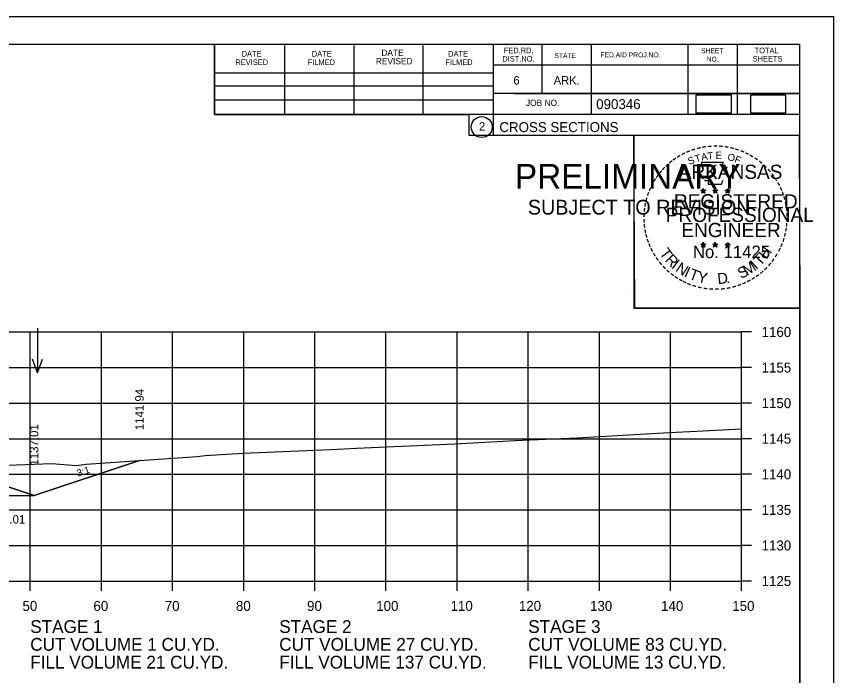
# Model space of a CAD drawing. Extents: x 1368971 to 1374497, y 378717 to 381839.
# Drawn here: x 1371100.8 to 1371215.6, y 379691.1 to 379783.8 of the extents above; entities that cross this region are included whole.
import ezdxf

# ---------------------------------------------------------------- set-up
doc = ezdxf.new("R2010")
doc.units = 0
for name, color, linetype in [('R_Axis', 7, 'Continuous'), ('R_Axis Annot', 7, 'Continuous'), ('R_Border', 7, 'Continuous'), ('R_Border Notes', 7, 'Continuous'), ('R_Border PE', 7, 'Continuous'), ('R_Border Prem', 7, 'Continuous'), ('R_Contours', 7, 'Continuous'), ('R_Exist Surface', 7, 'Continuous'), ('R_Fin Surface', 7, 'Continuous'), ('R_Grid', 7, 'Continuous'), ('R_No Plot', 7, 'Continuous'), ('R_Water', 7, 'Continuous'), ('R_Water Annot', 7, 'Continuous'), ('R_Xsect Elev', 7, 'Continuous'), ('R_Xsect Slope', 7, 'Continuous')]:
    doc.layers.add(name, color=color, linetype=linetype)

msp = doc.modelspace()

# ---------------------------------------------------------------- linework, layer by layer
at = {"layer": 'R_Axis'}
for p, q in [((1371202.71, 379704.41), (1371202.71, 379739.41)), ((1371204.11, 379739.41), (1371202.71, 379739.41)), ((1371204.11, 379734.41), (1371202.71, 379734.41)), ((1371204.11, 379729.41), (1371202.71, 379729.41)), ((1371204.11, 379724.41), (1371202.71, 379724.41)), ((1371204.11, 379719.41), (1371202.71, 379719.41)), ((1371204.11, 379714.41), (1371202.71, 379714.41)), ((1371204.11, 379709.41), (1371202.71, 379709.41)), ((1370902.71, 379704.41), (1371202.71, 379704.41)), ((1371102.71, 379703.01), (1371102.71, 379704.41)), ((1371112.71, 379703.01), (1371112.71, 379704.41)), ((1371122.71, 379703.01), (1371122.71, 379704.41)), ((1371132.71, 379703.01), (1371132.71, 379704.41)), ((1371142.71, 379703.01), (1371142.71, 379704.41)), ((1371152.71, 379703.01), (1371152.71, 379704.41)), ((1371162.71, 379703.01), (1371162.71, 379704.41)), ((1371172.71, 379703.01), (1371172.71, 379704.41)), ((1371182.71, 379703.01), (1371182.71, 379704.41)), ((1371192.71, 379703.01), (1371192.71, 379704.41)), ((1371202.71, 379703.01), (1371202.71, 379704.41)), ((1371204.11, 379704.41), (1371202.71, 379704.41))]:
    msp.add_line(p, q, dxfattribs=at)
at = {"layer": 'R_Border'}
for p, q in [((1370894.71, 379779.87), (1371210.89, 379779.87)), ((1371128.63, 379769.99), (1371128.63, 379779.87)), ((1371138.49, 379769.99), (1371138.49, 379779.67)), ((1371148.25, 379769.99), (1371148.25, 379779.67)), ((1371157.93, 379769.99), (1371157.93, 379779.67)), ((1371167.79, 379779.87), (1371167.79, 379767.07)), ((1371174.63, 379779.87), (1371174.63, 379772.93)), ((1371181.57, 379779.87), (1371181.57, 379769.99)), ((1371195.15, 379779.87), (1371195.15, 379769.99)), ((1371202.09, 379779.87), (1371202.09, 379769.99)), ((1371210.89, 379574.41), (1371210.89, 379779.87)), ((1371210.89, 379776.93), (1371167.79, 379776.93)), ((1371210.89, 379776.95), (1371210.89, 379776.95)), ((1371128.63, 379775.85), (1371167.79, 379775.85)), ((1371128.63, 379773.99), (1371167.79, 379773.99)), ((1371128.63, 379769.99), (1371128.63, 379772.05)), ((1371128.63, 379772.05), (1371167.79, 379772.05)), ((1371210.89, 379772.93), (1371167.79, 379772.93)), ((1371170.75, 379772.93), (1371210.89, 379772.93)), ((1371210.89, 379769.99), (1371128.63, 379769.99)), ((1371167.79, 379767.07), (1371210.89, 379767.07))]:
    msp.add_line(p, q, dxfattribs=at)
msp.add_circle((1371166.17, 379768.21), 1.47, dxfattribs=at)
at = {"layer": 'R_Border PE'}
for p, q in [((1371197.32, 379759.58), (1371197.28, 379759.33)), ((1371197.32, 379759.22), (1371197.32, 379759.58)), ((1371197.32, 379759.58), (1371197.37, 379759.33)), ((1371198.99, 379759.58), (1371198.95, 379759.33)), ((1371198.99, 379759.22), (1371198.99, 379759.58)), ((1371198.99, 379759.58), (1371199.04, 379759.33)), ((1371200.76, 379759.57), (1371200.72, 379759.32)), ((1371200.76, 379759.21), (1371200.76, 379759.57)), ((1371200.76, 379759.57), (1371200.81, 379759.32)), ((1371196.97, 379759.33), (1371197.32, 379759.22)), ((1371196.97, 379759.33), (1371197.23, 379759.28)), ((1371196.97, 379759.33), (1371197.21, 379759.21)), ((1371197.11, 379758.92), (1371197.32, 379759.22)), ((1371197.11, 379758.92), (1371197.23, 379759.16)), ((1371197.11, 379758.92), (1371197.32, 379759.14)), ((1371197.67, 379759.33), (1371197.32, 379759.22)), ((1371197.54, 379758.92), (1371197.32, 379759.22)), ((1371197.54, 379758.92), (1371197.32, 379759.13)), ((1371197.67, 379759.33), (1371197.38, 379759.28)), ((1371197.54, 379758.92), (1371197.4, 379759.21)), ((1371197.67, 379759.33), (1371197.47, 379759.23)), ((1371198.64, 379759.33), (1371198.99, 379759.22)), ((1371198.64, 379759.33), (1371198.9, 379759.28)), ((1371198.64, 379759.33), (1371198.88, 379759.21)), ((1371198.78, 379758.92), (1371198.99, 379759.22)), ((1371198.78, 379758.92), (1371198.9, 379759.16)), ((1371198.78, 379758.92), (1371198.99, 379759.14)), ((1371199.34, 379759.33), (1371198.99, 379759.22)), ((1371199.21, 379758.92), (1371198.99, 379759.22)), ((1371199.21, 379758.92), (1371198.99, 379759.13)), ((1371199.34, 379759.33), (1371199.05, 379759.28)), ((1371199.21, 379758.92), (1371199.07, 379759.21)), ((1371199.34, 379759.33), (1371199.14, 379759.23)), ((1371200.41, 379759.32), (1371200.76, 379759.21)), ((1371200.41, 379759.32), (1371200.66, 379759.27)), ((1371200.41, 379759.32), (1371200.64, 379759.19)), ((1371200.54, 379758.91), (1371200.76, 379759.21)), ((1371200.54, 379758.91), (1371200.67, 379759.15)), ((1371200.54, 379758.91), (1371200.75, 379759.13)), ((1371200.97, 379758.91), (1371200.75, 379759.12)), ((1371201.1, 379759.32), (1371200.76, 379759.21)), ((1371200.97, 379758.91), (1371200.76, 379759.21)), ((1371201.1, 379759.32), (1371200.82, 379759.27)), ((1371200.97, 379758.91), (1371200.83, 379759.2)), ((1371201.1, 379759.32), (1371200.9, 379759.21)), ((1371196.97, 379751.76), (1371197.32, 379751.64)), ((1371196.97, 379751.76), (1371197.22, 379751.71)), ((1371196.97, 379751.76), (1371197.21, 379751.63)), ((1371197.1, 379751.35), (1371197.32, 379751.64)), ((1371197.1, 379751.35), (1371197.23, 379751.59)), ((1371197.1, 379751.35), (1371197.32, 379751.56)), ((1371197.32, 379752.01), (1371197.28, 379751.76)), ((1371197.32, 379751.64), (1371197.32, 379752.01)), ((1371197.32, 379752.01), (1371197.37, 379751.76)), ((1371197.67, 379751.76), (1371197.32, 379751.64)), ((1371197.53, 379751.35), (1371197.32, 379751.64)), ((1371197.53, 379751.35), (1371197.32, 379751.56)), ((1371197.67, 379751.76), (1371197.38, 379751.71)), ((1371197.53, 379751.35), (1371197.39, 379751.64)), ((1371197.67, 379751.76), (1371197.46, 379751.65)), ((1371198.64, 379751.76), (1371198.99, 379751.64)), ((1371198.64, 379751.76), (1371198.89, 379751.71)), ((1371198.64, 379751.76), (1371198.88, 379751.63)), ((1371198.77, 379751.35), (1371198.99, 379751.64)), ((1371198.77, 379751.35), (1371198.9, 379751.59)), ((1371198.77, 379751.35), (1371198.99, 379751.56)), ((1371198.99, 379752.01), (1371198.95, 379751.76)), ((1371198.99, 379751.64), (1371198.99, 379752.01)), ((1371198.99, 379752.01), (1371199.04, 379751.76)), ((1371199.33, 379751.76), (1371198.99, 379751.64)), ((1371199.2, 379751.35), (1371198.99, 379751.64)), ((1371199.2, 379751.35), (1371198.99, 379751.56)), ((1371199.33, 379751.76), (1371199.05, 379751.71)), ((1371199.2, 379751.35), (1371199.06, 379751.64)), ((1371199.33, 379751.76), (1371199.13, 379751.65)), ((1371200.41, 379751.75), (1371200.75, 379751.63)), ((1371200.41, 379751.75), (1371200.66, 379751.7)), ((1371200.41, 379751.75), (1371200.64, 379751.62)), ((1371200.54, 379751.34), (1371200.75, 379751.63)), ((1371200.54, 379751.34), (1371200.66, 379751.58)), ((1371200.54, 379751.34), (1371200.75, 379751.55)), ((1371200.75, 379752), (1371200.71, 379751.75)), ((1371200.75, 379751.63), (1371200.75, 379752)), ((1371200.75, 379752), (1371200.8, 379751.75)), ((1371201.1, 379751.75), (1371200.75, 379751.63)), ((1371200.97, 379751.34), (1371200.75, 379751.63)), ((1371200.97, 379751.34), (1371200.75, 379751.55)), ((1371201.1, 379751.75), (1371200.82, 379751.7)), ((1371200.97, 379751.34), (1371200.83, 379751.63)), ((1371201.1, 379751.75), (1371200.9, 379751.64))]:
    msp.add_line(p, q, dxfattribs=at)
for points in [[(1371197.01, 379763.21), (1371197.28, 379762.38)], [(1371200.53, 379762.28), (1371200.67, 379762.57), (1371199.98, 379762.54), (1371200.13, 379763.21), (1371197.01, 379763.21)], [(1371197.51, 379760.78), (1371197.51, 379760.7), (1371198.07, 379760.68), (1371198.02, 379760.2), (1371199.89, 379760.2), (1371200.09, 379760.74)], [(1371197.32, 379759.58), (1371197.54, 379758.92), (1371196.97, 379759.33), (1371197.67, 379759.33), (1371197.11, 379758.92), (1371197.32, 379759.58)], [(1371198.99, 379759.58), (1371199.21, 379758.92), (1371198.64, 379759.33), (1371199.34, 379759.33), (1371198.78, 379758.92), (1371198.99, 379759.58)], [(1371200.76, 379759.57), (1371200.97, 379758.91), (1371200.41, 379759.32), (1371201.1, 379759.32), (1371200.54, 379758.91), (1371200.76, 379759.57)], [(1371197.32, 379752.01), (1371197.53, 379751.35), (1371196.97, 379751.76), (1371197.67, 379751.76), (1371197.1, 379751.35), (1371197.32, 379752.01)], [(1371198.99, 379752.01), (1371199.2, 379751.35), (1371198.64, 379751.76), (1371199.33, 379751.76), (1371198.77, 379751.35), (1371198.99, 379752.01)], [(1371200.75, 379752), (1371200.97, 379751.34), (1371200.41, 379751.75), (1371201.1, 379751.75), (1371200.54, 379751.34), (1371200.75, 379752)]]:
    msp.add_lwpolyline(points, dxfattribs=at)
for centre, radius in [((1371197.32, 379759.22), 0.172), ((1371197.32, 379759.22), 0.145), ((1371198.99, 379759.22), 0.172), ((1371198.99, 379759.22), 0.145), ((1371200.76, 379759.2), 0.172), ((1371197.32, 379759.22), 0.116), ((1371197.32, 379759.22), 0.0991), ((1371197.32, 379759.22), 0.0747), ((1371197.32, 379759.22), 0.0495), ((1371197.32, 379759.22), 0.0296), ((1371198.99, 379759.22), 0.116), ((1371198.99, 379759.22), 0.0991), ((1371198.99, 379759.22), 0.0747), ((1371198.99, 379759.22), 0.0495), ((1371198.99, 379759.22), 0.0296), ((1371200.76, 379759.2), 0.145), ((1371200.76, 379759.2), 0.116), ((1371200.76, 379759.2), 0.0991), ((1371200.76, 379759.2), 0.0747), ((1371200.76, 379759.2), 0.0495), ((1371200.76, 379759.2), 0.0296), ((1371197.32, 379751.64), 0.172), ((1371197.32, 379751.64), 0.145), ((1371197.32, 379751.64), 0.116), ((1371197.32, 379751.64), 0.0991), ((1371197.32, 379751.64), 0.0747), ((1371197.32, 379751.64), 0.0495), ((1371197.32, 379751.64), 0.0296), ((1371198.99, 379751.64), 0.172), ((1371198.99, 379751.64), 0.145), ((1371198.99, 379751.64), 0.116), ((1371198.99, 379751.64), 0.0991), ((1371198.99, 379751.64), 0.0747), ((1371198.99, 379751.64), 0.0495), ((1371198.99, 379751.64), 0.0296), ((1371200.75, 379751.63), 0.172), ((1371200.75, 379751.63), 0.145), ((1371200.75, 379751.63), 0.116), ((1371200.75, 379751.63), 0.0991), ((1371200.75, 379751.63), 0.0747), ((1371200.75, 379751.63), 0.0495), ((1371200.75, 379751.63), 0.0296)]:
    msp.add_circle(centre, radius, dxfattribs=at)
at = {"layer": 'R_Contours'}
msp.add_lwpolyline([(1371091.9, 379720.2), (1371098.23, 379720.64), (1371105.76, 379720.94), (1371109.16, 379720.64), (1371110.58, 379720.84), (1371118.06, 379721.36), (1371103.25, 379716.42)], close=True, dxfattribs=at)
at = {"layer": 'R_Exist Surface'}
msp.add_lwpolyline([(1371098.23, 379720.64), (1371105.76, 379720.94), (1371109.16, 379720.64), (1371110.58, 379720.84), (1371126.19, 379721.92), (1371127.31, 379722.05), (1371132.65, 379722.36), (1371144.97, 379722.89), (1371148.55, 379723.07), (1371162.38, 379723.69), (1371170.82, 379724.14), (1371179.52, 379724.54), (1371192.51, 379725.26), (1371196.4, 379725.45), (1371202.71, 379725.81)], dxfattribs=at)
at = {"layer": 'R_Fin Surface'}
msp.add_lwpolyline([(1370974.75, 379725.14), (1371001.54, 379716.21), (1371025.71, 379724.27), (1371031.88, 379725.81), (1371035.71, 379726.77), (1371041.71, 379727.01), (1371052.71, 379727.23), (1371063.71, 379727.01), (1371069.71, 379726.77), (1371073.53, 379725.81), (1371079.71, 379724.27), (1371103.25, 379716.42), (1371118.06, 379721.36)], dxfattribs=at)
at = {"layer": 'R_Grid'}
for p, q in [((1370902.71, 379739.41), (1371202.71, 379739.41)), ((1371102.71, 379704.41), (1371102.71, 379739.41)), ((1371112.71, 379704.41), (1371112.71, 379739.41)), ((1371122.71, 379704.41), (1371122.71, 379739.41)), ((1371132.71, 379704.41), (1371132.71, 379739.41)), ((1371142.71, 379704.41), (1371142.71, 379739.41)), ((1371152.71, 379704.41), (1371152.71, 379739.41)), ((1371162.71, 379704.41), (1371162.71, 379739.41)), ((1371172.71, 379704.41), (1371172.71, 379739.41)), ((1371182.71, 379704.41), (1371182.71, 379739.41)), ((1371192.71, 379704.41), (1371192.71, 379739.41)), ((1371202.71, 379704.41), (1371202.71, 379739.41)), ((1370902.71, 379734.41), (1371202.71, 379734.41)), ((1370902.71, 379729.41), (1371202.71, 379729.41)), ((1370902.71, 379724.41), (1371202.71, 379724.41)), ((1370902.71, 379719.41), (1371202.71, 379719.41)), ((1370902.71, 379714.41), (1371202.71, 379714.41)), ((1370902.71, 379709.41), (1371202.71, 379709.41)), ((1370902.71, 379704.41), (1371202.71, 379704.41))]:
    msp.add_line(p, q, dxfattribs=at)
at = {"layer": 'R_No Plot'}
for p, q in [((1370882.31, 379783.77), (1371215.64, 379783.77)), ((1371186.92, 379744.62), (1371186.92, 379744.62))]:
    msp.add_line(p, q, dxfattribs=at)
for points in [[(1370882.3, 379783.77), (1371215.64, 379783.77), (1371215.64, 379570.43), (1370882.3, 379570.43)], [(1371128.63, 379779.87), (1371128.63, 379769.99), (1371164.36, 379769.99), (1371164.36, 379767.07), (1371187.56, 379767.07), (1371187.56, 379742.74), (1371210.89, 379742.74), (1371210.89, 379574.41), (1370894.71, 379574.41), (1370894.71, 379779.87)], [(1371187.56, 379767.07), (1371210.77, 379767.07), (1371210.89, 379742.74), (1371187.68, 379742.74)]]:
    msp.add_lwpolyline(points, close=True, dxfattribs=at)
at = {"layer": 'R_Water'}
msp.add_line((1371080.89, 379716.37), (1371103.25, 379716.42), dxfattribs=at)
for points in [[(1371196.27, 379770.2), (1371201.27, 379770.2), (1371201.27, 379772.7), (1371196.27, 379772.7)], [(1371203.94, 379770.19), (1371208.94, 379770.19), (1371208.94, 379772.69), (1371203.94, 379772.69)]]:
    msp.add_lwpolyline(points, close=True, dxfattribs=at)
at = {"layer": 'R_Water Annot'}
for p, q in [((1371103.74, 379739.94), (1371103.73, 379733.66)), ((1371103.73, 379733.66), (1371103.03, 379735.58)), ((1371103.73, 379733.66), (1371104.43, 379735.58))]:
    msp.add_line(p, q, dxfattribs=at)

# ---------------------------------------------------------------- texts
at = {"layer": 'R_Axis Annot'}
for s, height, p in [('1160', 1.4, (1371205.51, 379738.71)), ('1155', 1.4, (1371205.51, 379733.71)), ('1150', 1.4, (1371205.51, 379728.71)), ('1145', 1.4, (1371205.51, 379723.71)), ('1140', 1.4, (1371205.51, 379718.71)), ('1135', 1.4, (1371205.51, 379713.71)), ('1130', 1.4, (1371205.51, 379708.71)), ('1125', 1.4, (1371205.51, 379703.71)), ('50', 1.4, (1371101.62, 379700.21)), ('60', 1.4, (1371111.59, 379700.21)), ('70', 1.4, (1371121.62, 379700.21)), ('80', 1.4, (1371131.62, 379700.21)), ('90', 1.4, (1371141.62, 379700.21)), ('100', 1.4, (1371151.34, 379700.21)), ('110', 1.4, (1371161.79, 379700.21)), ('120', 1.4, (1371171.39, 379700.21)), ('130', 1.4, (1371181.39, 379700.21)), ('140', 1.4, (1371191.39, 379700.21)), ('150', 1.4, (1371201.39, 379700.21)), ('STAGE 1', 1.8, (1371102.71, 379697.11)), ('STAGE 2', 1.8, (1371137.71, 379697.11)), ('STAGE 3', 1.8, (1371172.71, 379697.11)), ('CUT VOLUME 1 CU.YD.', 1.8, (1371102.71, 379694.61)), ('CUT VOLUME 27 CU.YD.', 1.8, (1371137.71, 379694.61)), ('CUT VOLUME 83 CU.YD.', 1.8, (1371172.71, 379694.61)), ('FILL VOLUME 21 CU.YD.', 1.8, (1371102.71, 379692.11)), ('FILL VOLUME 137 CU.YD.', 1.8, (1371137.71, 379692.11)), ('FILL VOLUME 13 CU.YD.', 1.8, (1371172.71, 379692.11))]:
    msp.add_text(s, height=height, dxfattribs=at).set_placement(p)
at = {"layer": 'R_Border'}
for s, height, p in [('DATE', 0.782, (1371132.43, 379778.11)), ('DATE', 0.782, (1371142.29, 379778.11)), ('DATE', 0.879, (1371152.07, 379778.21)), ('DATE', 0.782, (1371161.45, 379778.11)), ('FED.RD.', 0.782, (1371169.27, 379778.59)), ('SHEET', 0.684, (1371197.01, 379778.59)), ('TOTAL', 0.782, (1371204.53, 379778.59)), ('REVISED', 0.879, (1371151.29, 379777.03)), ('DIST.NO.', 0.782, (1371169.07, 379777.41)), ('STATE', 0.684, (1371176.39, 379777.91)), ('FED.AID PROJ.NO.', 0.684, (1371182.85, 379778.01)), ('NO.', 0.684, (1371197.79, 379777.41)), ('SHEETS', 0.782, (1371204.25, 379777.41)), ('REVISED', 0.782, (1371131.55, 379776.93)), ('FILMED', 0.782, (1371141.71, 379776.93)), ('FILMED', 0.782, (1371161.05, 379776.93)), ('6', 1.17, (1371170.63, 379774.19)), ('ARK.', 1.172, (1371176.29, 379774.19)), ('JOB NO.', 0.879, (1371172.39, 379771.17)), ('2', 1.17, (1371165.79, 379767.72)), ('CROSS SECTIONS', 1.4, (1371168.65, 379767.5))]:
    msp.add_text(s, height=height, dxfattribs=at).set_placement(p)
msp.add_text('090346', height=1.4, rotation=360, dxfattribs=at).set_placement((1371182.26, 379770.73))
at = {"layer": 'R_Border Notes'}
msp.add_text('F.L. INLET=1137.01', height=1.2, dxfattribs=at).set_placement((1371087.52, 379712.49))
at = {"layer": 'R_Border PE'}
for s, height, rotation, p in [('-', 1.6, 19.1761, (1371195.76, 379764.33)), ('-', 1.6, 13.6301, (1371196.51, 379764.57)), ('-', 1.6, 10.2193, (1371197.19, 379764.74)), ('-', 1.6, 5.8968, (1371197.92, 379764.85)), ('-', 1.6, 0.1862, (1371198.69, 379764.92)), ('-', 1.6, 357.743, (1371199.41, 379764.91)), ('-', 1.6, 352.1617, (1371200.16, 379764.85)), ('-', 1.6, 347.2049, (1371200.88, 379764.74)), ('-', 1.6, 342.3362, (1371201.51, 379764.58)), ('-', 1.6, 34.0636, (1371193.9, 379763.38)), ('-', 1.6, 28.7918, (1371194.49, 379763.75)), ('-', 1.6, 24.3072, (1371195.13, 379764.06)), ('S', 1, 21.594, (1371195.37, 379762.88)), ('T', 1, 16.4036, (1371196.28, 379763.22)), ('A', 1, 11.2132, (1371197.11, 379763.47)), ('T', 1, 6.0228, (1371197.96, 379763.63)), ('E', 1, 0.8323, (1371199.06, 379763.74)), ('O', 1, 350.4515, (1371200.67, 379763.53)), ('F', 1, 340.0707, (1371201.62, 379763.3)), ('-', 1.6, 337.8551, (1371202.25, 379764.36)), ('-', 1.6, 334.1211, (1371202.88, 379764.09)), ('-', 1.6, 329.6409, (1371203.46, 379763.8)), ('-', 1.6, 325.8627, (1371204.1, 379763.44)), ('-', 1.6, 42.9622, (1371192.41, 379762.19)), ('-', 1.6, 38.9507, (1371192.84, 379762.6)), ('-', 1.6, 36.2317, (1371193.32, 379762.98)), ('-', 1.6, 320.5297, (1371204.71, 379763.02)), ('-', 1.6, 315.5786, (1371205.31, 379762.53)), ('-', 1.6, 50.6142, (1371191.56, 379761.22)), ('-', 1.6, 48.423, (1371191.96, 379761.71)), ('-', 1.6, 309.8797, (1371205.88, 379761.98)), ('-', 1.6, 306.6522, (1371206.4, 379761.38)), ('-', 1.6, 58.0706, (1371190.82, 379760.13)), ('-', 1.6, 54.2325, (1371191.15, 379760.66)), ('-', 1.4, 303.6753, (1371206.89, 379760.81)), ('-', 1.6, 67.7743, (1371190.25, 379758.9)), ('-', 1.6, 62.8713, (1371190.51, 379759.52)), ('-', 1.6, 299.6684, (1371207.21, 379760.2)), ('-', 1.6, 294.6628, (1371207.53, 379759.59)), ('-', 1.6, 75.461, (1371189.83, 379757.56)), ('-', 1.6, 72.3945, (1371190.03, 379758.27)), ('-', 1.6, 290.5728, (1371207.79, 379759.01)), ('-', 1.6, 285.1233, (1371208.02, 379758.43)), ('-', 1.6, 81.2013, (1371189.7, 379756.85)), ('-', 1.6, 280.5493, (1371208.22, 379757.69)), ('-', 1.6, 89.0622, (1371189.6, 379755.46)), ('-', 1.6, 85.1863, (1371189.63, 379756.16)), ('-', 1.6, 276.5962, (1371208.38, 379756.92)), ('-', 1.6, 274.3301, (1371208.44, 379756.2)), ('-', 1.6, 94.1959, (1371189.64, 379754.73)), ('-', 1.6, 269.9407, (1371208.48, 379755.57)), ('-', 1.6, 98.9479, (1371189.71, 379754.06)), ('-', 1.6, 101.7149, (1371189.84, 379753.33)), ('-', 1.6, 260.9953, (1371208.39, 379754.25)), ('-', 1.6, 263.5172, (1371208.46, 379754.9)), ('-', 1.6, 105.4578, (1371190, 379752.74)), ('-', 1.6, 109.0874, (1371190.22, 379752.1)), ('-', 1.6, 252.8681, (1371208.1, 379752.85)), ('-', 1.6, 255.7626, (1371208.28, 379753.57)), ('-', 1.6, 114.0643, (1371190.47, 379751.51)), ('T', 1.54, 306.0406, (1371191.08, 379750.48)), ('H', 1.54, 54.6088, (1371206.2, 379749.52)), ('-', 1.6, 247.8887, (1371207.87, 379752.18)), ('-', 1.6, 115.7288, (1371190.78, 379750.89)), ('-', 1.6, 120.4471, (1371191.14, 379750.3)), ('R', 1.54, 314.005, (1371191.84, 379749.44)), ('T', 1.54, 46.6444, (1371205.31, 379748.58)), ('-', 1.6, 239.0712, (1371207.22, 379750.8)), ('-', 1.6, 244.6197, (1371207.61, 379751.55)), ('-', 1.6, 125.8934, (1371191.54, 379749.74)), ('-', 1.6, 130.7181, (1371192, 379749.19)), ('I', 1.54, 321.9694, (1371192.74, 379748.5)), ('N', 1.54, 326.5002, (1371193.31, 379748.03)), ('M', 1.54, 32.6563, (1371203.46, 379747.25)), ('I', 1.54, 42.1136, (1371204.75, 379748.1)), ('-', 1.6, 231.2538, (1371206.39, 379749.58)), ('-', 1.6, 233.8452, (1371206.82, 379750.14)), ('-', 1.6, 134.2238, (1371192.52, 379748.65)), ('-', 1.6, 138.9338, (1371193.04, 379748.18)), ('I', 1.54, 335.3603, (1371194.52, 379747.25)), ('T', 1.54, 339.8912, (1371195.18, 379746.92)), ('Y', 1.54, 347.8556, (1371196.39, 379746.47)), ('S', 1.54, 26.9312, (1371202.62, 379746.84)), ('-', 1.6, 221.0851, (1371205.39, 379748.5)), ('-', 1.6, 225.7653, (1371205.91, 379749.01)), ('-', 1.6, 144.6463, (1371193.6, 379747.78)), ('-', 1.6, 148.0898, (1371194.16, 379747.41)), ('-', 1.6, 151.5704, (1371194.74, 379747.08)), ('D', 1.54, 6.3969, (1371199.38, 379746.11)), ('-', 1.6, 207.3568, (1371203.74, 379747.3)), ('-', 1.6, 212.2491, (1371204.3, 379747.65)), ('-', 1.6, 215.7363, (1371204.84, 379748.03)), ('-', 1.6, 154.6002, (1371195.26, 379746.83)), ('-', 1.6, 158.5612, (1371195.88, 379746.58)), ('-', 1.6, 162.7983, (1371196.57, 379746.37)), ('-', 1.6, 167.5555, (1371197.29, 379746.2)), ('-', 1.6, 173.1155, (1371198.06, 379746.09)), ('-', 1.6, 185.8167, (1371200.36, 379746.13)), ('-', 1.6, 191.2858, (1371201.1, 379746.27)), ('.', 1.54, 13.7642, (1371200.57, 379746.24)), ('-', 1.6, 195.4743, (1371201.82, 379746.47)), ('-', 1.6, 200.7184, (1371202.5, 379746.71)), ('-', 1.6, 204.2516, (1371203.12, 379746.98)), ('-', 1.6, 176.5183, (1371198.81, 379746.04)), ('-', 1.6, 181.5918, (1371199.55, 379746.06))]:
    msp.add_text(s, height=height, rotation=rotation, dxfattribs=at).set_placement(p)
for s, height, p in [('ARKANSAS', 2, (1371193.87, 379760.92)), ('REGISTERED', 2, (1371193.19, 379756.77)), ('DWB', 0.01, (1371197.31, 379759.21)), ('DWB', 0.01, (1371198.98, 379759.21)), ('DWB', 0.01, (1371200.74, 379759.2)), ('PROFESSIONAL', 2, (1371192.04, 379754.87)), ('ENGINEER', 2, (1371194.23, 379752.74)), ('No. 11425', 1.757, (1371195.86, 379749.79)), ('DWB', 0.01, (1371197.31, 379751.64)), ('DWB', 0.01, (1371198.97, 379751.64)), ('DWB', 0.01, (1371200.74, 379751.63))]:
    msp.add_text(s, height=height, dxfattribs=at).set_placement(p)
at = {"layer": 'R_Border Prem'}
for s, height, p in [('PRELIMINARY', 3.5, (1371170.84, 379759.54)), ('DWB', 0.01, (1371171.59, 379761.39)), ('SUBJECT TO REVISION', 2.0751, (1371172.65, 379755.91))]:
    msp.add_text(s, height=height, dxfattribs=at).set_placement(p)
at = {"layer": 'R_Xsect Elev'}
for s, p in [('1141.94', (1371118.66, 379725.62)), ('1137.01', (1371103.85, 379720.64))]:
    msp.add_text(s, height=1.2, rotation=90, dxfattribs=at).set_placement(p)
at = {"layer": 'R_Xsect Slope'}
msp.add_text('3:1', height=1, rotation=17.7481, dxfattribs=at).set_placement((1371109.42, 379719.06))

doc.saveas('drawing.dxf')
